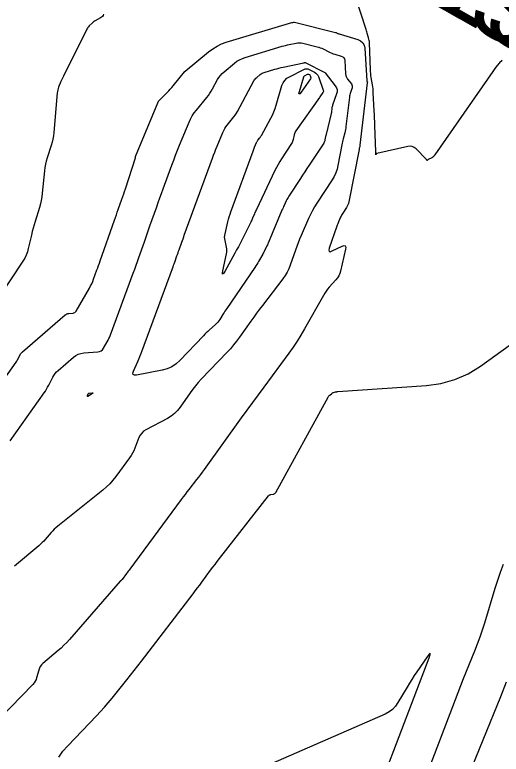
# Model space of a CAD drawing. Extents: x 658976 to 668726, y 639543 to 647196.
# Drawn here: x 662379.8 to 662431.5, y 643503.7 to 643582.3 of the extents above; entities that cross this region are included whole.
import ezdxf

# ---------------------------------------------------------------- set-up
doc = ezdxf.new("R2010")
doc.units = 0
for name, color, linetype in [('Ex_Major Contours', 7, 'Continuous'), ('Ex_Minor Contours', 7, 'Continuous'), ('R_Ramp 15 Degree_Min Ls', 7, 'Continuous'), ('R_Ramp 20 Degree Existing Ramp', 7, 'Continuous')]:
    doc.layers.add(name, color=color, linetype=linetype)

msp = doc.modelspace()

# ---------------------------------------------------------------- linework, layer by layer
at = {"layer": 'Ex_Major Contours'}
msp.add_lwpolyline([(662405.169, 643567.899), (662405.209, 643568.004), (662405.25, 643568.108), (662405.293, 643568.212), (662405.493, 643568.694), (662405.524, 643568.762), (662405.56, 643568.828), (662405.601, 643568.891), (662405.647, 643568.95), (662405.838, 643569.184), (662405.884, 643569.243), (662405.928, 643569.305), (662405.968, 643569.368), (662406.006, 643569.434), (662407.013, 643571.289), (662407.184, 643571.624), (662407.336, 643571.966), (662407.47, 643572.317), (662407.586, 643572.674), (662408.198, 643574.751), (662408.32, 643575.053), (662408.492, 643575.312), (662408.717, 643575.529), (662408.992, 643575.702), (662410.509, 643576.467), (662410.655, 643576.522), (662410.802, 643576.541), (662410.948, 643576.522), (662411.094, 643576.466), (662411.679, 643576.169), (662411.814, 643576.085), (662411.926, 643575.981), (662412.015, 643575.856), (662412.081, 643575.712), (662412.588, 643574.279), (662412.605, 643574.207), (662412.604, 643574.138), (662412.586, 643574.07), (662412.55, 643574.006), (662412.237, 643573.562), (662412.192, 643573.498), (662409.684, 643569.945), (662409.62, 643569.843), (662409.566, 643569.737), (662409.524, 643569.625), (662409.493, 643569.509), (662409.391, 643569.034), (662409.361, 643568.917), (662409.32, 643568.805), (662409.269, 643568.697), (662409.208, 643568.593), (662408.158, 643566.981), (662407.966, 643566.676), (662407.785, 643566.365), (662407.614, 643566.048), (662407.453, 643565.725), (662405.474, 643561.588), (662405.422, 643561.475), (662405.37, 643561.362), (662405.32, 643561.248), (662405.271, 643561.134), (662405.079, 643560.676), (662405.03, 643560.562), (662404.979, 643560.448), (662404.926, 643560.336), (662404.872, 643560.224), (662403.921, 643558.326), (662403.743, 643557.973), (662403.56, 643557.623), (662403.373, 643557.275), (662403.182, 643556.928), (662402.108, 643555.002), (662401.962, 643554.767), (662401.88, 643554.701), (662401.862, 643554.805), (662401.909, 643555.077), (662402.303, 643556.862), (662402.333, 643557.04), (662402.342, 643557.218), (662402.331, 643557.396), (662402.301, 643557.574), (662402.139, 643558.284), (662402.109, 643558.462), (662402.099, 643558.64), (662402.111, 643558.817), (662402.143, 643558.994), (662402.448, 643560.276), (662402.517, 643560.548), (662402.594, 643560.817), (662402.679, 643561.084), (662402.771, 643561.348), (662405.13, 643567.794)], close=True, dxfattribs=at)
msp.add_lwpolyline([(662419.085, 643501.35), (662423.852, 643513.914), (662423.969, 643514.261), (662423.973, 643514.394), (662423.866, 643514.315), (662423.647, 643514.022), (662422.541, 643512.416), (662422.273, 643512.019), (662422.013, 643511.617), (662421.76, 643511.21), (662421.515, 643510.799), (662420.548, 643509.144), (662420.282, 643508.758), (662419.966, 643508.427), (662419.601, 643508.153), (662419.186, 643507.933), (662406.981, 643502.616)], dxfattribs=at)
at = {"layer": 'Ex_Minor Contours'}
for points in [[(662431.64, 643577.439), (662431.366, 643577.167), (662431.107, 643576.882), (662430.863, 643576.583), (662430.635, 643576.272), (662424.483, 643567.402), (662424.46, 643567.371), (662424.437, 643567.341), (662424.412, 643567.312), (662424.386, 643567.284), (662424.279, 643567.174), (662424.251, 643567.148), (662424.222, 643567.124), (662424.19, 643567.103), (662424.157, 643567.085), (662423.746, 643566.886), (662423.729, 643566.877), (662423.714, 643566.868), (662423.7, 643566.856), (662423.687, 643566.844), (662423.635, 643566.792), (662423.623, 643566.783), (662423.613, 643566.782), (662423.606, 643566.788), (662423.6, 643566.802), (662423.583, 643566.876), (662423.578, 643566.894), (662423.57, 643566.91), (662423.56, 643566.926), (662423.548, 643566.94), (662422.475, 643568.034), (662422.283, 643568.19), (662422.073, 643568.286), (662421.844, 643568.319), (662421.598, 643568.292), (662418.307, 643567.545), (662418.285, 643567.537), (662418.266, 643567.526), (662418.251, 643567.51), (662418.238, 643567.491), (662418.196, 643567.404), (662418.187, 643567.388), (662418.181, 643567.384), (662418.178, 643567.391), (662418.179, 643567.409), (662418.191, 643567.558), (662418.192, 643567.571), (662418.194, 643567.585), (662418.195, 643567.599), (662418.197, 643567.613), (662418.203, 643567.669), (662418.205, 643567.683), (662418.206, 643567.697), (662418.206, 643567.711), (662418.206, 643567.725), (662418.091, 643570.514), (662418.075, 643570.904), (662418.057, 643571.294), (662418.039, 643571.685), (662418.02, 643572.075), (662417.923, 643574.008), (662417.91, 643574.212), (662417.891, 643574.416), (662417.866, 643574.619), (662417.836, 643574.821), (662417.703, 643575.63), (662417.673, 643575.832), (662417.649, 643576.035), (662417.632, 643576.239), (662417.62, 643576.443), (662417.507, 643579.3), (662417.498, 643579.432), (662417.482, 643579.563), (662417.457, 643579.693), (662417.425, 643579.821), (662417.283, 643580.333), (662417.246, 643580.461), (662417.209, 643580.588), (662417.169, 643580.715), (662417.129, 643580.842), (662416.096, 643584.006)], [(662389.217, 643582.344), (662389.161, 643582.22), (662389.085, 643582.114), (662388.991, 643582.024), (662388.877, 643581.95), (662388.326, 643581.659), (662388.234, 643581.605), (662388.146, 643581.545), (662388.064, 643581.479), (662387.986, 643581.405), (662387.686, 643581.098), (662387.615, 643581.019), (662387.55, 643580.935), (662387.491, 643580.847), (662387.44, 643580.753), (662384.944, 643575.77), (662384.873, 643575.626), (662384.805, 643575.481), (662384.74, 643575.335), (662384.677, 643575.187), (662384.432, 643574.595), (662384.377, 643574.445), (662384.333, 643574.292), (662384.302, 643574.137), (662384.282, 643573.979), (662383.925, 643569.767), (662383.886, 643569.419), (662383.827, 643569.075), (662383.748, 643568.735), (662383.65, 643568.398), (662383.218, 643567.061), (662383.119, 643566.724), (662383.038, 643566.384), (662382.976, 643566.04), (662382.932, 643565.693), (662382.693, 643563.301), (662382.645, 643562.92), (662382.579, 643562.542), (662382.494, 643562.169), (662382.39, 643561.799), (662381.93, 643560.299), (662381.824, 643559.943), (662381.724, 643559.586), (662381.631, 643559.227), (662381.543, 643558.867), (662381.205, 643557.421), (662381.106, 643557.066), (662380.976, 643556.725), (662380.816, 643556.396), (662380.625, 643556.081), (662376.939, 643550.543)], [(662378.62, 643543.545), (662379.907, 643545.363), (662379.968, 643545.453), (662380.026, 643545.545), (662380.08, 643545.64), (662380.131, 643545.736), (662380.327, 643546.126), (662380.38, 643546.22), (662380.442, 643546.308), (662380.512, 643546.389), (662380.59, 643546.463), (662385.126, 643550.368), (662385.213, 643550.432), (662385.308, 643550.481), (662385.409, 643550.513), (662385.516, 643550.529), (662385.96, 643550.562), (662386.064, 643550.581), (662386.154, 643550.623), (662386.23, 643550.686), (662386.293, 643550.772), (662387.708, 643553.231), (662387.833, 643553.459), (662387.948, 643553.692), (662388.053, 643553.93), (662388.149, 643554.172), (662388.511, 643555.151), (662388.601, 643555.396), (662388.69, 643555.641), (662388.778, 643555.886), (662388.865, 643556.132), (662390.383, 643560.464), (662390.48, 643560.741), (662390.578, 643561.018), (662390.675, 643561.294), (662390.772, 643561.571), (662391.162, 643562.677), (662391.259, 643562.953), (662391.353, 643563.231), (662391.446, 643563.509), (662391.537, 643563.788), (662392.598, 643567.074), (662392.602, 643567.087), (662392.605, 643567.1), (662392.607, 643567.113), (662392.609, 643567.126), (662392.613, 643567.18), (662392.615, 643567.193), (662392.618, 643567.206), (662392.621, 643567.219), (662392.626, 643567.232), (662394.979, 643572.921), (662394.986, 643572.936), (662394.992, 643572.951), (662394.999, 643572.966), (662395.007, 643572.981), (662395.036, 643573.04), (662395.044, 643573.054), (662395.053, 643573.068), (662395.063, 643573.081), (662395.074, 643573.093), (662396.002, 643574.042), (662396.159, 643574.206), (662396.312, 643574.373), (662396.461, 643574.543), (662396.607, 643574.717), (662397.842, 643576.225), (662397.847, 643576.231), (662397.852, 643576.237), (662397.856, 643576.244), (662397.86, 643576.251), (662397.875, 643576.278), (662397.879, 643576.285), (662397.883, 643576.291), (662397.888, 643576.297), (662397.894, 643576.302), (662400.398, 643578.36), (662400.83, 643578.681), (662401.287, 643578.955), (662401.769, 643579.181), (662402.276, 643579.36), (662409.258, 643581.45), (662409.282, 643581.457), (662409.305, 643581.463), (662409.33, 643581.469), (662409.354, 643581.475), (662409.451, 643581.495), (662409.475, 643581.499), (662409.499, 643581.5), (662409.523, 643581.498), (662409.547, 643581.494), (662413.891, 643580.407), (662413.925, 643580.397), (662413.957, 643580.386), (662413.989, 643580.373), (662414.021, 643580.358), (662414.145, 643580.295), (662414.177, 643580.28), (662414.209, 643580.267), (662414.241, 643580.254), (662414.274, 643580.244), (662416.267, 643579.645), (662416.571, 643579.511), (662416.794, 643579.312), (662416.938, 643579.05), (662417.002, 643578.724), (662417.237, 643575.252), (662417.238, 643575.239), (662417.242, 643575.228), (662417.247, 643575.217), (662417.254, 643575.206), (662417.288, 643575.163), (662417.294, 643575.154), (662417.297, 643575.145), (662417.297, 643575.135), (662417.295, 643575.125), (662417.28, 643575.085), (662417.277, 643575.074), (662417.274, 643575.064), (662417.272, 643575.053), (662417.27, 643575.043), (662416.495, 643568.407), (662416.49, 643568.37), (662416.484, 643568.333), (662416.477, 643568.297), (662416.469, 643568.261), (662416.433, 643568.116), (662416.424, 643568.08), (662416.416, 643568.044), (662416.408, 643568.007), (662416.401, 643567.971), (662415.309, 643562.381), (662415.271, 643562.226), (662415.219, 643562.076), (662415.152, 643561.933), (662415.07, 643561.795), (662414.68, 643561.201), (662414.612, 643561.093), (662414.549, 643560.982), (662414.49, 643560.869), (662414.437, 643560.753), (662414.233, 643560.283), (662414.183, 643560.165), (662414.135, 643560.046), (662414.09, 643559.927), (662414.046, 643559.807), (662413.226, 643557.464), (662413.175, 643557.242), (662413.212, 643557.12), (662413.339, 643557.096), (662413.553, 643557.171), (662414.589, 643557.669), (662414.807, 643557.743), (662414.943, 643557.716), (662414.999, 643557.588), (662414.973, 643557.36), (662414.419, 643555.031), (662414.342, 643554.779), (662414.237, 643554.543), (662414.104, 643554.321), (662413.941, 643554.114), (662413.234, 643553.317), (662413.063, 643553.113), (662412.904, 643552.902), (662412.755, 643552.682), (662412.619, 643552.454), (662410.606, 643548.889), (662410.217, 643548.224), (662409.809, 643547.572), (662409.38, 643546.933), (662408.932, 643546.306), (662406.252, 643542.679), (662405.654, 643541.867), (662405.058, 643541.053), (662404.464, 643540.238), (662403.872, 643539.421), (662399.91, 643533.932), (662399.714, 643533.663), (662399.515, 643533.396), (662399.314, 643533.13), (662399.11, 643532.867), (662398.29, 643531.817), (662398.086, 643531.553), (662397.884, 643531.289), (662397.683, 643531.023), (662397.484, 643530.756), (662392.012, 643523.354), (662391.926, 643523.239), (662391.841, 643523.123), (662391.756, 643523.008), (662391.67, 643522.893), (662391.185, 643522.238), (662391.17, 643522.22), (662391.155, 643522.203), (662391.138, 643522.187), (662391.121, 643522.171), (662391.048, 643522.113), (662391.03, 643522.098), (662391.013, 643522.082), (662390.997, 643522.066), (662390.981, 643522.049), (662385.578, 643515.865), (662385.293, 643515.55), (662384.996, 643515.247), (662384.688, 643514.954), (662384.369, 643514.673), (662382.744, 643513.294), (662382.597, 643513.15), (662382.475, 643512.988), (662382.381, 643512.809), (662382.312, 643512.614), (662382.092, 643511.799), (662382.025, 643511.601), (662381.936, 643511.418), (662381.822, 643511.247), (662381.686, 643511.09), (662378.089, 643507.43)], [(662379.278, 643536.981), (662382.885, 643542.078), (662383.018, 643542.274), (662383.144, 643542.474), (662383.262, 643542.679), (662383.373, 643542.889), (662383.799, 643543.737), (662383.915, 643543.942), (662384.049, 643544.132), (662384.201, 643544.308), (662384.372, 643544.47), (662385.998, 643545.87), (662386.247, 643546.054), (662386.516, 643546.192), (662386.803, 643546.284), (662387.109, 643546.33), (662388.603, 643546.441), (662388.79, 643546.476), (662388.953, 643546.551), (662389.09, 643546.665), (662389.203, 643546.819), (662389.603, 643547.515), (662389.699, 643547.69), (662389.788, 643547.87), (662389.869, 643548.052), (662389.942, 643548.239), (662392.375, 643554.811), (662392.528, 643555.227), (662392.679, 643555.645), (662392.829, 643556.062), (662392.976, 643556.481), (662393.564, 643558.156), (662393.711, 643558.575), (662393.858, 643558.993), (662394.005, 643559.412), (662394.152, 643559.831), (662394.867, 643561.858), (662395.036, 643562.336), (662395.206, 643562.812), (662395.378, 643563.288), (662395.551, 643563.764), (662396.481, 643566.303), (662396.678, 643566.835), (662396.882, 643567.365), (662397.091, 643567.892), (662397.305, 643568.417), (662398.317, 643570.856), (662398.476, 643571.202), (662398.658, 643571.533), (662398.864, 643571.85), (662399.094, 643572.153), (662400.193, 643573.494), (662400.364, 643573.713), (662400.524, 643573.94), (662400.673, 643574.173), (662400.811, 643574.414), (662401.343, 643575.392), (662401.486, 643575.628), (662401.649, 643575.847), (662401.833, 643576.049), (662402.038, 643576.234), (662403.146, 643577.145), (662403.41, 643577.341), (662403.69, 643577.509), (662403.984, 643577.647), (662404.295, 643577.757), (662408.229, 643578.934), (662408.411, 643578.987), (662408.593, 643579.036), (662408.777, 643579.081), (662408.961, 643579.122), (662409.701, 643579.28), (662409.886, 643579.309), (662410.07, 643579.316), (662410.254, 643579.302), (662410.437, 643579.267), (662411.957, 643578.887), (662412.119, 643578.841), (662412.278, 643578.787), (662412.434, 643578.724), (662412.586, 643578.652), (662413.189, 643578.346), (662413.341, 643578.273), (662413.496, 643578.207), (662413.653, 643578.148), (662413.814, 643578.096), (662414.513, 643577.886), (662414.664, 643577.819), (662414.775, 643577.721), (662414.846, 643577.591), (662414.878, 643577.429), (662414.975, 643575.993), (662414.995, 643575.847), (662415.036, 643575.708), (662415.099, 643575.578), (662415.181, 643575.455), (662415.583, 643574.944), (662415.647, 643574.842), (662415.68, 643574.735), (662415.683, 643574.622), (662415.655, 643574.505), (662415.485, 643574.026), (662415.446, 643573.906), (662415.414, 643573.783), (662415.389, 643573.66), (662415.371, 643573.534), (662415.005, 643570.397), (662414.983, 643570.233), (662414.956, 643570.07), (662414.924, 643569.909), (662414.887, 643569.748), (662414.729, 643569.106), (662414.69, 643568.946), (662414.653, 643568.785), (662414.619, 643568.623), (662414.586, 643568.461), (662414.159, 643566.272), (662414.058, 643565.861), (662413.919, 643565.466), (662413.741, 643565.086), (662413.526, 643564.721), (662411.914, 643562.269), (662411.665, 643561.872), (662411.433, 643561.465), (662411.22, 643561.049), (662411.024, 643560.623), (662410.235, 643558.808), (662410.071, 643558.423), (662409.915, 643558.035), (662409.766, 643557.644), (662409.624, 643557.251), (662409.071, 643555.671), (662408.918, 643555.284), (662408.736, 643554.912), (662408.525, 643554.556), (662408.286, 643554.216), (662406.121, 643551.382), (662405.806, 643550.966), (662405.496, 643550.548), (662405.189, 643550.127), (662404.886, 643549.703), (662403.681, 643548.002), (662403.373, 643547.583), (662403.049, 643547.176), (662402.711, 643546.781), (662402.357, 643546.399), (662399.605, 643543.531), (662399.29, 643543.189), (662398.988, 643542.835), (662398.701, 643542.47), (662398.428, 643542.093), (662397.364, 643540.563), (662397.079, 643540.201), (662396.758, 643539.881), (662396.401, 643539.602), (662396.007, 643539.364), (662393.723, 643538.162), (662393.478, 643538.005), (662393.272, 643537.813), (662393.106, 643537.586), (662392.979, 643537.323), (662392.553, 643536.204), (662392.437, 643535.93), (662392.303, 643535.665), (662392.152, 643535.409), (662391.983, 643535.164), (662390.526, 643533.199), (662390.212, 643532.802), (662389.874, 643532.428), (662389.513, 643532.077), (662389.129, 643531.748), (662384.334, 643527.905), (662384.149, 643527.75), (662383.971, 643527.587), (662383.8, 643527.416), (662383.637, 643527.237), (662383, 643526.508), (662382.838, 643526.329), (662382.669, 643526.157), (662382.494, 643525.99), (662382.313, 643525.83), (662379.751, 643523.656)], [(662384.458, 643503.357), (662384.894, 643503.979), (662385.397, 643504.558), (662388.455, 643507.731), (662388.887, 643508.189), (662389.308, 643508.656), (662389.718, 643509.133), (662390.118, 643509.619), (662391.697, 643511.581), (662392.091, 643512.073), (662392.481, 643512.567), (662392.868, 643513.063), (662393.253, 643513.562), (662398.737, 643520.717), (662398.974, 643521.028), (662399.21, 643521.339), (662399.445, 643521.652), (662399.678, 643521.966), (662400.607, 643523.223), (662400.841, 643523.537), (662401.076, 643523.849), (662401.314, 643524.159), (662401.553, 643524.468), (662406.752, 643531.127), (662406.804, 643531.182), (662406.862, 643531.225), (662406.927, 643531.256), (662407, 643531.274), (662407.305, 643531.324), (662407.377, 643531.344), (662407.439, 643531.377), (662407.491, 643531.424), (662407.533, 643531.485), (662413.118, 643541.629), (662413.152, 643541.686), (662413.191, 643541.739), (662413.233, 643541.788), (662413.28, 643541.835), (662413.489, 643542.024), (662413.534, 643542.059), (662413.582, 643542.089), (662413.633, 643542.113), (662413.687, 643542.13), (662413.912, 643542.186), (662413.968, 643542.199), (662414.025, 643542.21), (662414.082, 643542.217), (662414.14, 643542.223), (662423.57, 643542.863), (662425.124, 643543.074), (662426.604, 643543.49), (662428.011, 643544.112), (662429.343, 643544.939), (662440.907, 643553.239)], [(662431.758, 643523.83), (662431.435, 643522.987), (662431.137, 643522.135), (662430.864, 643521.274), (662429.758, 643517.604), (662429.52, 643516.846), (662429.264, 643516.093), (662428.99, 643515.348), (662428.699, 643514.608), (662427.5, 643511.662), (662427.202, 643510.925), (662426.909, 643510.185), (662426.62, 643509.445), (662426.336, 643508.702), (662423.943, 643502.396)], [(662427.724, 643500.596), (662431.477, 643509.812), (662432.091, 643511.373)]]:
    msp.add_lwpolyline(points, dxfattribs=at)
for points in [[(662402.228, 643550.914), (662402.132, 643550.769), (662402.038, 643550.624), (662401.945, 643550.477), (662401.577, 643549.889), (662401.481, 643549.746), (662401.375, 643549.61), (662401.26, 643549.482), (662401.136, 643549.362), (662400.457, 643548.746), (662400.302, 643548.604), (662400.15, 643548.458), (662400, 643548.31), (662399.853, 643548.159), (662397.341, 643545.53), (662396.933, 643545.162), (662396.485, 643544.869), (662395.997, 643544.65), (662395.467, 643544.506), (662392.723, 643543.973), (662392.494, 643543.959), (662392.364, 643544.022), (662392.331, 643544.163), (662392.396, 643544.383), (662392.851, 643545.417), (662392.963, 643545.677), (662393.071, 643545.938), (662393.175, 643546.2), (662393.275, 643546.465), (662396.552, 643555.318), (662396.612, 643555.482), (662396.672, 643555.647), (662396.731, 643555.812), (662396.789, 643555.977), (662397.021, 643556.639), (662397.079, 643556.804), (662397.137, 643556.969), (662397.196, 643557.135), (662397.254, 643557.3), (662397.536, 643558.1), (662397.603, 643558.289), (662397.67, 643558.477), (662397.738, 643558.665), (662397.806, 643558.853), (662400.805, 643567.048), (662400.924, 643567.367), (662401.045, 643567.684), (662401.171, 643568), (662401.299, 643568.314), (662401.905, 643569.775), (662402, 643569.982), (662402.109, 643570.181), (662402.233, 643570.37), (662402.37, 643570.551), (662402.95, 643571.259), (662403.09, 643571.439), (662403.222, 643571.625), (662403.344, 643571.817), (662403.458, 643572.015), (662405.219, 643575.257), (662405.281, 643575.36), (662405.352, 643575.455), (662405.432, 643575.543), (662405.521, 643575.623), (662405.894, 643575.93), (662405.99, 643576.002), (662406.092, 643576.063), (662406.2, 643576.113), (662406.313, 643576.153), (662407.429, 643576.487), (662407.654, 643576.552), (662407.88, 643576.612), (662408.108, 643576.668), (662408.336, 643576.719), (662410.537, 643577.19), (662410.548, 643577.192), (662410.558, 643577.195), (662410.568, 643577.199), (662410.578, 643577.204), (662410.617, 643577.224), (662410.627, 643577.227), (662410.636, 643577.228), (662410.646, 643577.227), (662410.656, 643577.223), (662412.764, 643576.154), (662412.768, 643576.152), (662412.771, 643576.149), (662412.773, 643576.146), (662412.775, 643576.142), (662412.78, 643576.127), (662412.782, 643576.123), (662412.784, 643576.119), (662412.786, 643576.115), (662412.788, 643576.112), (662413.878, 643574.726), (662414, 643574.53), (662414.063, 643574.324), (662414.069, 643574.109), (662414.016, 643573.885), (662413.587, 643572.676), (662413.56, 643572.592), (662413.538, 643572.507), (662413.52, 643572.42), (662413.508, 643572.333), (662413.466, 643571.98), (662413.455, 643571.892), (662413.44, 643571.805), (662413.423, 643571.718), (662413.403, 643571.632), (662412.928, 643569.706), (662412.906, 643569.616), (662412.886, 643569.527), (662412.866, 643569.437), (662412.848, 643569.346), (662412.778, 643568.985), (662412.756, 643568.896), (662412.726, 643568.811), (662412.688, 643568.729), (662412.641, 643568.65), (662411.095, 643566.298), (662410.863, 643565.945), (662410.631, 643565.591), (662410.4, 643565.237), (662410.168, 643564.882), (662408.934, 643562.987), (662408.861, 643562.87), (662408.791, 643562.751), (662408.726, 643562.63), (662408.664, 643562.507), (662408.426, 643562.009), (662408.367, 643561.884), (662408.31, 643561.758), (662408.254, 643561.632), (662408.2, 643561.505), (662406.736, 643558.013), (662406.693, 643557.913), (662406.648, 643557.813), (662406.602, 643557.714), (662406.554, 643557.616), (662406.358, 643557.224), (662406.308, 643557.126), (662406.258, 643557.029), (662406.206, 643556.933), (662406.153, 643556.837), (662405.719, 643556.059), (662405.627, 643555.898), (662405.532, 643555.74), (662405.432, 643555.584), (662405.329, 643555.431), (662402.325, 643551.057)], [(662411.273, 643575.539), (662411.226, 643575.473), (662410.228, 643574.06), (662410.094, 643573.89), (662410.022, 643573.847), (662410.011, 643573.93), (662410.061, 643574.141), (662410.512, 643575.67), (662410.533, 643575.723), (662410.563, 643575.768), (662410.602, 643575.806), (662410.651, 643575.836), (662410.916, 643575.97), (662410.941, 643575.98), (662410.967, 643575.983), (662410.993, 643575.98), (662411.018, 643575.97), (662411.12, 643575.918), (662411.144, 643575.903), (662411.164, 643575.885), (662411.179, 643575.863), (662411.191, 643575.838), (662411.279, 643575.587), (662411.282, 643575.575), (662411.282, 643575.563), (662411.279, 643575.551)], [(662387.509, 643541.693), (662387.5, 643541.693), (662387.496, 643541.702), (662387.496, 643541.717), (662387.509, 643541.795), (662387.513, 643541.814), (662387.518, 643541.833), (662387.525, 643541.851), (662387.533, 643541.869), (662387.59, 643541.982), (662387.595, 643541.991), (662387.601, 643541.999), (662387.608, 643542.007), (662387.615, 643542.014), (662387.646, 643542.041), (662387.654, 643542.047), (662387.663, 643542.051), (662387.672, 643542.054), (662387.682, 643542.056), (662388.01, 643542.08), (662388.055, 643542.08), (662388.072, 643542.071), (662388.064, 643542.053), (662388.028, 643542.025), (662387.523, 643541.7)]]:
    msp.add_lwpolyline(points, close=True, dxfattribs=at)

# ---------------------------------------------------------------- texts
at = {"layer": 'R_Ramp 15 Degree_Min Ls'}
msp.add_text('P.C. STA. 186+01.33', height=8, rotation=150.41509, dxfattribs=at).set_placement((662459.883, 643572.419))
at = {"layer": 'R_Ramp 20 Degree Existing Ramp'}
msp.add_text('P.C. STA. 186+01.31', height=8, rotation=150.41509, dxfattribs=at).set_placement((662458.235, 643573.344))

doc.saveas('drawing.dxf')
